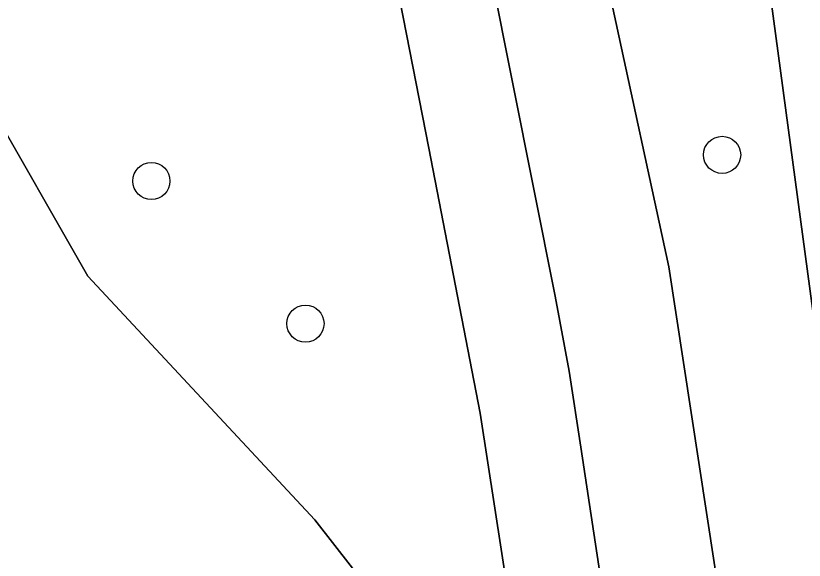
# Model space of a CAD drawing. Extents: x 160554 to 161248, y 385329 to 386506.
# Drawn here: x 161034.06 to 161054.82, y 386419.63 to 386433.96 of the extents above; entities that cross this region are included whole.
import ezdxf

# ---------------------------------------------------------------- set-up
doc = ezdxf.new("R2010")
doc.units = 0
for name, color, linetype in [('IMGEO_Berm_groen', 7, 'Continuous'), ('IMGEO_Boom', 7, 'Continuous'), ('IMGEO_Fietspad_gesloten', 7, 'Continuous'), ('IMGEO_Groenvoorziening', 7, 'Continuous'), ('IMGEO_Rijbaan_regionaal_gesloten', 7, 'Continuous'), ('IMGEO_Voetpad_open', 7, 'Continuous')]:
    doc.layers.add(name, color=color, linetype=linetype)

msp = doc.modelspace()

# ---------------------------------------------------------------- linework, layer by layer
at = {"layer": 'IMGEO_Berm_groen'}
msp.add_lwpolyline([(161057.798, 386405.716), (161053.876, 386434.872), (161049.75, 386434.285), (161051.251, 386427.35), (161053.657, 386411.675)], dxfattribs=at)
at = {"layer": 'IMGEO_Boom'}
for centre in [(161052.657, 386430.298), (161037.633, 386429.61), (161041.688, 386425.857)]:
    msp.add_circle(centre, 0.489, dxfattribs=at)
at = {"layer": 'IMGEO_Fietspad_gesloten'}
for points in [[(161064.471, 386367.794), (161063.677, 386370.037), (161058.979, 386384.275), (161058.17, 386387.166), (161056.829, 386393.358), (161055.379, 386401.089), (161053.657, 386411.675), (161051.251, 386427.35), (161049.75, 386434.285), (161048.201, 386441.919), (161047.433, 386445.026)], [(161044.894, 386443.483), (161048.264, 386426.578), (161048.635, 386424.601), (161048.936, 386422.601), (161051.479, 386405.774)]]:
    msp.add_lwpolyline(points, dxfattribs=at)
at = {"layer": 'IMGEO_Groenvoorziening'}
for points in [[(161017.297, 386440.687), (161021.395, 386440.329), (161024.762, 386439.971), (161028.153, 386438.393), (161030.757, 386436.135), (161033.27, 386431.787), (161035.956, 386427.103), (161041.931, 386420.696), (161043.916, 386418.146), (161047.039, 386418.608), (161046.292, 386423.5), (161044.932, 386430.471), (161042.412, 386443.381)], [(161009.285, 386415.642), (161019.442, 386415.959), (161029.222, 386416.299), (161042.006, 386416.743), (161043.381, 386416.822), (161043.326, 386417.357), (161027.358, 386416.791), (161027.344, 386417.191), (161043.686, 386417.769), (161043.78, 386416.845), (161044.091, 386416.863), (161043.916, 386418.146), (161041.931, 386420.696), (161035.956, 386427.103), (161033.27, 386431.787)]]:
    msp.add_lwpolyline(points, dxfattribs=at)
at = {"layer": 'IMGEO_Rijbaan_regionaal_gesloten'}
msp.add_lwpolyline([(161060.304, 386413.14), (161058.684, 386425.193), (161055.971, 386445.969), (161055.924, 386446.282), (161055.221, 386451.616), (161051.415, 386451.317), (161052.183, 386446.396), (161052.683, 386443.422), (161053.876, 386434.872), (161057.798, 386405.716)], dxfattribs=at)
at = {"layer": 'IMGEO_Voetpad_open'}
for points in [[(161043.112, 386443.545), (161042.412, 386443.381), (161044.932, 386430.471), (161046.292, 386423.5), (161047.039, 386418.608), (161047.99, 386412.384), (161049.332, 386403.597), (161050.306, 386398.187), (161051.087, 386393.926), (161051.847, 386390.163), (161052.891, 386385.271)], [(161048.936, 386422.601), (161048.635, 386424.601), (161048.264, 386426.578), (161044.894, 386443.483)], [(161100.833, 386185.089), (161100.316, 386188.979), (161089.26, 386273.118), (161086.241, 386295.246), (161086.079, 386296.166), (161084.286, 386305.882), (161083.729, 386308.669), (161083.216, 386310.933), (161081.816, 386315.743), (161080.881, 386318.658), (161079.887, 386321.461), (161078.711, 386324.52), (161077.526, 386327.456), (161070.293, 386345.132), (161062.895, 386363.243), (161062.156, 386365.13), (161061.489, 386367.043), (161055.778, 386384.113), (161055.496, 386385.09), (161054.016, 386391.936), (161053.244, 386395.895), (161051.479, 386405.774), (161048.936, 386422.601)]]:
    msp.add_lwpolyline(points, dxfattribs=at)

doc.saveas('drawing.dxf')
